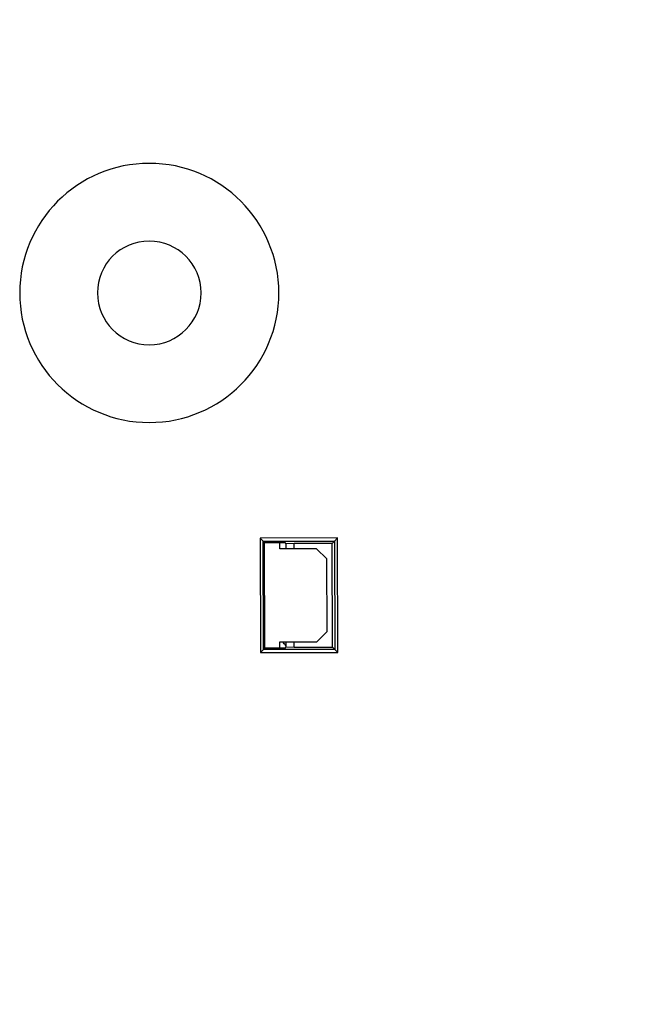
# Model space of a CAD drawing. Header units: millimetres. Extents: x 40090 to 187415, y -53271 to 40260.
# Tile 355 of 406: x 138831 to 138892, y 23040 to 23135. Entities that reach past the tile are written whole.
import ezdxf

# ---------------------------------------------------------------- set-up
doc = ezdxf.new("R2010")
doc.units = ezdxf.units.MM
doc.layers.add('AVM_projektor', color=6, linetype='Continuous')
doc.layers.add('AVM_sp_230VAC', color=170, linetype='Continuous')
doc.styles.add('AVM', font='arial.ttf')
doc.dimstyles.new('AVM-1_50', dxfattribs={"dimscale": 40, "dimtxt": 2.5, "dimasz": 2.5, "dimexe": 1.25, "dimexo": 0.625, "dimtad": 1, "dimdec": 0, "dimrnd": 1, "dimtxsty": 'AVM', "dimcen": 2.5, "dimclrd": 256, "dimclre": 256, "dimclrt": 256, "dimadec": 0, "dimazin": 0, "dimtfac": 1, "dimtdec": 0, "dimtmove": 0, "dimatfit": 3, "dimfxl": 0, "dimarcsym": 0})

# ---------------------------------------------------------------- blocks, each defined once
blk = doc.blocks.new('PT-FW430-bottom')
for p, q in [((23.679, 145.417), (23.979, 145.118)), ((23.679, 145.417), (34.721, 145.417)), ((23.679, 137.946), (23.679, 145.417)), ((34.721, 145.417), (34.421, 145.118)), ((34.721, 145.417), (34.721, 137.946)), ((23.979, 145.118), (24.095, 145.002)), ((34.421, 145.118), (23.979, 145.118)), ((23.979, 145.118), (23.979, 138.246)), ((34.305, 145.002), (24.095, 145.002)), ((24.095, 145.002), (24.095, 143.002)), ((34.421, 145.118), (34.305, 145.002)), ((34.305, 143.002), (34.305, 145.002)), ((34.421, 138.246), (34.421, 145.118)), ((24.709, 143.526), (24.095, 143.526)), ((24.709, 139.97), (24.709, 143.526)), ((33.691, 143.526), (33.691, 139.97)), ((34.305, 143.526), (33.691, 143.526)), ((24.243, 142.953), (24.095, 143.002)), ((24.2, 142.153), (24.243, 142.953)), ((24.243, 142.953), (24.709, 142.953)), ((33.691, 142.953), (34.157, 142.953)), ((34.305, 143.002), (34.157, 142.953)), ((34.157, 142.953), (34.2, 142.153)), ((24.709, 142.153), (24.2, 142.153)), ((24.2, 138.467), (24.2, 142.153)), ((34.2, 142.153), (33.691, 142.153)), ((34.2, 142.153), (34.2, 138.467)), ((25.704, 138.975), (24.709, 139.97)), ((33.691, 139.97), (32.696, 138.975)), ((32.696, 138.975), (25.704, 138.975)), ((23.979, 138.246), (23.679, 137.946)), ((34.721, 137.946), (23.679, 137.946)), ((23.979, 138.246), (24.2, 138.467)), ((23.979, 138.246), (34.421, 138.246)), ((34.2, 138.467), (24.2, 138.467)), ((34.421, 138.246), (34.2, 138.467)), ((34.421, 138.246), (34.721, 137.946))]:
    blk.add_line(p, q)
for radius in [12.5, 5]:
    blk.add_circle((0.002, 156.069), radius)
blk.add_arc((32.5, 141.667), 2, 40.01062, 53.44315)

msp = doc.modelspace()

# ---------------------------------------------------------------- block references
at = {"layer": 'AVM_projektor', "xscale": -1, "rotation": 90.11045350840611}
msp.add_blockref('PT-FW430-bottom', (138999.239, 23108.559), dxfattribs=at)

# ---------------------------------------------------------------- leaders
at = {"layer": 'AVM_sp_230VAC', "annotation_type": 0, "has_hookline": 1, "hookline_direction": 0, "text_width": 3828.649}
msp.add_leader([(138837.223, 24748.831), (141280.229, 22331.114), (141380.229, 22331.114)], dimstyle='AVM-1_50', override={"dimgap": 0.625, "dimtad": 0}, dxfattribs=at)

doc.saveas('drawing.dxf')
